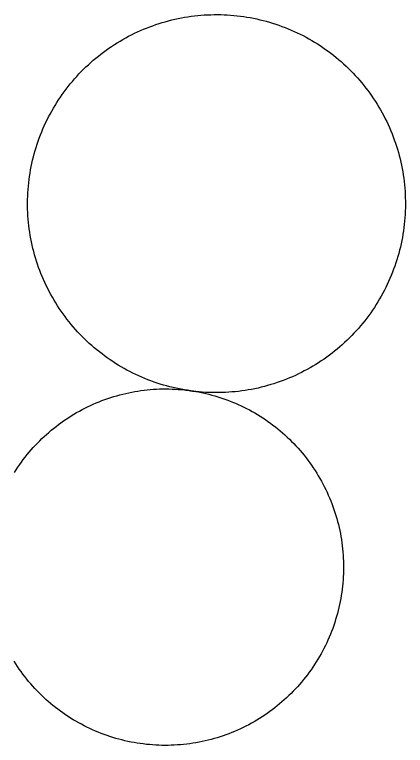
# Model space of a CAD drawing. Extents: x 3567028 to 3605064, y 510945 to 536587.
# Drawn here: x 3593274.6 to 3593322.4, y 527737.5 to 527826.9 of the extents above; entities that cross this region are included whole.
import ezdxf

# ---------------------------------------------------------------- set-up
doc = ezdxf.new("R2010")
doc.units = 0
doc.layers.add('V-DOMW-TANK', color=7, linetype='Continuous')

msp = doc.modelspace()

# ---------------------------------------------------------------- linework, layer by layer
at = {"layer": 'V-DOMW-TANK'}
for points in [[(3593277.017, 527809.879), (3593277.126, 527810.266), (3593277.243, 527810.653), (3593277.368, 527811.036), (3593277.497, 527811.417), (3593277.634, 527811.798), (3593277.777, 527812.175), (3593277.927, 527812.55), (3593278.082, 527812.92), (3593278.244, 527813.289), (3593278.414, 527813.656), (3593278.59, 527814.018), (3593278.773, 527814.376), (3593278.959, 527814.737), (3593279.153, 527815.089), (3593279.354, 527815.439), (3593279.559, 527815.785), (3593279.774, 527816.13), (3593279.991, 527816.467), (3593280.218, 527816.803), (3593280.446, 527817.135), (3593280.681, 527817.461), (3593280.923, 527817.784), (3593281.173, 527818.104), (3593281.423, 527818.417), (3593281.683, 527818.726), (3593281.945, 527819.032), (3593282.213, 527819.333), (3593282.488, 527819.63), (3593282.768, 527819.92), (3593283.051, 527820.207), (3593283.34, 527820.488), (3593283.635, 527820.764), (3593283.934, 527821.034), (3593284.237, 527821.301), (3593284.544, 527821.561), (3593284.857, 527821.815), (3593285.175, 527822.065), (3593285.496, 527822.308), (3593285.822, 527822.55), (3593286.149, 527822.779), (3593286.483, 527823.007), (3593286.821, 527823.228), (3593287.163, 527823.445), (3593287.507, 527823.654), (3593287.855, 527823.855), (3593288.21, 527824.051), (3593288.564, 527824.242), (3593288.922, 527824.426), (3593289.285, 527824.604), (3593289.649, 527824.776), (3593290.016, 527824.94), (3593290.387, 527825.1), (3593290.762, 527825.253), (3593291.136, 527825.399), (3593291.515, 527825.538), (3593291.896, 527825.671), (3593292.279, 527825.796), (3593292.664, 527825.915), (3593293.051, 527826.027), (3593293.44, 527826.134), (3593293.831, 527826.232), (3593294.225, 527826.324), (3593294.622, 527826.41), (3593295.015, 527826.488), (3593295.413, 527826.56), (3593295.81, 527826.626), (3593296.209, 527826.683), (3593296.609, 527826.732), (3593297.01, 527826.777), (3593297.411, 527826.812), (3593297.815, 527826.845), (3593298.216, 527826.865), (3593298.62, 527826.879), (3593299.023, 527826.89), (3593299.427, 527826.89), (3593299.83, 527826.886), (3593300.234, 527826.871), (3593300.635, 527826.853), (3593301.038, 527826.826), (3593301.44, 527826.791), (3593301.841, 527826.75), (3593302.241, 527826.703), (3593302.64, 527826.648), (3593303.039, 527826.587), (3593303.437, 527826.519), (3593303.836, 527826.443), (3593304.227, 527826.361), (3593304.622, 527826.271), (3593305.014, 527826.175), (3593305.403, 527826.073), (3593305.792, 527825.962), (3593306.177, 527825.845), (3593306.562, 527825.722), (3593306.943, 527825.593), (3593307.322, 527825.456), (3593307.701, 527825.313), (3593308.073, 527825.163), (3593308.446, 527825.008), (3593308.813, 527824.844), (3593309.181, 527824.676)], [(3593309.181, 527824.676), (3593309.544, 527824.5), (3593309.904, 527824.317), (3593310.261, 527824.131), (3593310.615, 527823.934), (3593310.965, 527823.736), (3593311.311, 527823.529), (3593311.653, 527823.316), (3593311.993, 527823.097), (3593312.327, 527822.874), (3593312.659, 527822.642), (3593312.986, 527822.407), (3593313.31, 527822.165), (3593313.627, 527821.919), (3593313.945, 527821.665), (3593314.252, 527821.407), (3593314.557, 527821.143), (3593314.858, 527820.875), (3593315.153, 527820.6), (3593315.446, 527820.322), (3593315.731, 527820.037), (3593316.013, 527819.748), (3593316.288, 527819.455), (3593316.56, 527819.156), (3593316.824, 527818.853), (3593317.087, 527818.544), (3593317.34, 527818.233), (3593317.59, 527817.915), (3593317.834, 527817.594), (3593318.072, 527817.268), (3593318.305, 527816.938), (3593318.53, 527816.605), (3593318.752, 527816.269), (3593318.967, 527815.927), (3593319.175, 527815.581), (3593319.378, 527815.232), (3593319.575, 527814.88), (3593319.767, 527814.526), (3593319.952, 527814.168), (3593320.13, 527813.805), (3593320.3, 527813.44), (3593320.466, 527813.072), (3593320.625, 527812.701), (3593320.777, 527812.328), (3593320.92, 527811.952), (3593321.062, 527811.573), (3593321.195, 527811.192), (3593321.322, 527810.809), (3593321.441, 527810.424), (3593321.553, 527810.037), (3593321.66, 527809.648), (3593321.758, 527809.256), (3593321.85, 527808.863), (3593321.934, 527808.47), (3593322.014, 527808.075), (3593322.084, 527807.677), (3593322.149, 527807.282), (3593322.207, 527806.881), (3593322.258, 527806.479), (3593322.301, 527806.08), (3593322.338, 527805.677), (3593322.368, 527805.275), (3593322.391, 527804.872), (3593322.405, 527804.47), (3593322.411, 527804.067), (3593322.415, 527803.663), (3593322.409, 527803.26), (3593322.397, 527802.856), (3593322.377, 527802.453), (3593322.35, 527802.052), (3593322.317, 527801.65), (3593322.276, 527801.249), (3593322.229, 527800.847), (3593322.176, 527800.448), (3593322.112, 527800.049), (3593322.043, 527799.651), (3593321.969, 527799.256), (3593321.885, 527798.861), (3593321.797, 527798.468), (3593321.701, 527798.076), (3593321.596, 527797.685), (3593321.49, 527797.298), (3593321.371, 527796.911), (3593321.248, 527796.528), (3593321.117, 527796.145), (3593320.98, 527795.766), (3593320.838, 527795.389), (3593320.689, 527795.015), (3593320.531, 527794.644), (3593320.369, 527794.273), (3593320.199, 527793.909), (3593320.025, 527793.544), (3593319.843, 527793.186), (3593319.655, 527792.827), (3593319.462, 527792.475), (3593319.259, 527792.125), (3593319.053, 527791.779), (3593318.842, 527791.435), (3593318.623, 527791.097), (3593318.397, 527790.759), (3593318.168, 527790.429)], [(3593296.774, 527780.814), (3593296.516, 527780.857), (3593296.14, 527780.914), (3593295.763, 527780.965), (3593295.388, 527781.01), (3593295.177, 527781.045), (3593294.782, 527781.121), (3593294.387, 527781.203), (3593293.995, 527781.293), (3593293.6, 527781.389), (3593293.211, 527781.492), (3593292.824, 527781.602), (3593292.437, 527781.719), (3593292.054, 527781.842), (3593291.671, 527781.971), (3593291.292, 527782.108), (3593290.915, 527782.251), (3593290.54, 527782.401), (3593290.168, 527782.557), (3593289.799, 527782.72), (3593289.432, 527782.888), (3593289.07, 527783.065), (3593288.709, 527783.247), (3593288.353, 527783.435), (3593287.999, 527783.63), (3593287.651, 527783.828), (3593287.302, 527784.035), (3593286.96, 527784.248), (3593286.62, 527784.469), (3593286.287, 527784.691), (3593285.955, 527784.922), (3593285.627, 527785.158), (3593285.306, 527785.399), (3593284.986, 527785.645), (3593284.673, 527785.901), (3593284.364, 527786.157), (3593284.056, 527786.421), (3593283.755, 527786.69), (3593283.46, 527786.964), (3593283.168, 527787.242), (3593282.883, 527787.527), (3593282.604, 527787.816), (3593282.326, 527788.109), (3593282.055, 527788.408), (3593281.789, 527788.711), (3593281.527, 527789.02), (3593281.273, 527789.331), (3593281.023, 527789.649), (3593280.78, 527789.97), (3593280.542, 527790.296), (3593280.309, 527790.626), (3593280.083, 527790.96), (3593279.862, 527791.295), (3593279.647, 527791.637), (3593279.438, 527791.982), (3593279.235, 527792.332), (3593279.039, 527792.684), (3593278.848, 527793.038), (3593278.664, 527793.397), (3593278.486, 527793.759), (3593278.314, 527794.124), (3593278.148, 527794.492), (3593277.99, 527794.863), (3593277.837, 527795.236), (3593277.691, 527795.613), (3593277.552, 527795.992), (3593277.419, 527796.372), (3593277.296, 527796.755), (3593277.173, 527797.14), (3593277.06, 527797.528), (3593276.956, 527797.919), (3593276.856, 527798.308), (3593276.763, 527798.699), (3593276.679, 527799.094), (3593276.602, 527799.49), (3593276.53, 527799.887), (3593276.464, 527800.284), (3593276.407, 527800.683), (3593276.356, 527801.085), (3593276.313, 527801.484), (3593276.276, 527801.888), (3593276.247, 527802.289), (3593276.225, 527802.693), (3593276.208, 527803.094), (3593276.2, 527803.497), (3593276.198, 527803.901), (3593276.204, 527804.304), (3593276.217, 527804.708), (3593276.237, 527805.111), (3593276.264, 527805.513), (3593276.297, 527805.914), (3593276.337, 527806.315), (3593276.385, 527806.717), (3593276.44, 527807.116), (3593276.501, 527807.516), (3593276.571, 527807.913), (3593276.647, 527808.308), (3593276.727, 527808.703), (3593276.819, 527809.097), (3593276.915, 527809.486), (3593277.017, 527809.879)], [(3593318.168, 527790.429), (3593317.932, 527790.106), (3593317.691, 527789.78), (3593317.443, 527789.46), (3593317.191, 527789.147), (3593316.933, 527788.838), (3593316.669, 527788.533), (3593316.4, 527788.232), (3593316.126, 527787.935), (3593315.847, 527787.644), (3593315.563, 527787.357), (3593315.274, 527787.077), (3593314.979, 527786.8), (3593314.68, 527786.53), (3593314.377, 527786.264), (3593314.07, 527786.003), (3593313.756, 527785.752), (3593313.441, 527785.5), (3593313.12, 527785.256), (3593312.794, 527785.016), (3593312.464, 527784.785), (3593312.13, 527784.555), (3593311.792, 527784.336), (3593311.452, 527784.121), (3593311.106, 527783.912), (3593310.758, 527783.71), (3593310.406, 527783.515), (3593310.05, 527783.323), (3593309.691, 527783.138), (3593309.331, 527782.96), (3593308.962, 527782.788), (3593308.598, 527782.622), (3593308.227, 527782.464), (3593307.854, 527782.311), (3593307.477, 527782.165), (3593307.098, 527782.026), (3593306.718, 527781.893), (3593306.335, 527781.768), (3593305.95, 527781.649), (3593305.562, 527781.537), (3593305.173, 527781.43), (3593304.782, 527781.332), (3593304.389, 527781.24), (3593303.996, 527781.154), (3593303.598, 527781.076), (3593303.203, 527781.004), (3593302.804, 527780.939), (3593302.404, 527780.881), (3593302.005, 527780.832), (3593301.604, 527780.787), (3593301.202, 527780.752), (3593300.801, 527780.722), (3593300.397, 527780.699), (3593299.994, 527780.683), (3593299.59, 527780.675), (3593299.187, 527780.675), (3593298.786, 527780.679), (3593298.382, 527780.693), (3593297.979, 527780.709), (3593297.577, 527780.738), (3593297.174, 527780.773), (3593296.774, 527780.814)], [(3593275.238, 527771.88), (3593275.457, 527772.19), (3593275.682, 527772.495), (3593275.916, 527772.796), (3593276.153, 527773.093), (3593276.397, 527773.386), (3593276.645, 527773.674), (3593276.897, 527773.959), (3593277.155, 527774.238), (3593277.417, 527774.514), (3593277.683, 527774.784), (3593277.955, 527775.051), (3593278.232, 527775.311), (3593278.512, 527775.569), (3593278.799, 527775.819), (3593279.088, 527776.067), (3593279.383, 527776.306), (3593279.682, 527776.544), (3593279.983, 527776.773), (3593280.29, 527777), (3593280.599, 527777.22), (3593280.913, 527777.435), (3593281.232, 527777.643), (3593281.552, 527777.846), (3593281.877, 527778.045), (3593282.205, 527778.237), (3593282.537, 527778.424), (3593282.873, 527778.604), (3593283.209, 527778.78), (3593283.551, 527778.948), (3593283.893, 527779.112), (3593284.241, 527779.27), (3593284.589, 527779.419), (3593284.941, 527779.565), (3593285.295, 527779.704), (3593285.652, 527779.835), (3593286.01, 527779.962), (3593286.371, 527780.081), (3593286.733, 527780.195), (3593287.1, 527780.302), (3593287.466, 527780.402), (3593287.835, 527780.496), (3593288.204, 527780.584), (3593288.576, 527780.666), (3593288.949, 527780.742), (3593289.322, 527780.81), (3593289.701, 527780.871), (3593290.073, 527780.928), (3593290.452, 527780.976), (3593290.829, 527781.019), (3593291.208, 527781.053), (3593291.587, 527781.082), (3593291.968, 527781.105), (3593292.347, 527781.121), (3593292.728, 527781.131), (3593293.109, 527781.133), (3593293.485, 527781.129), (3593293.868, 527781.117), (3593294.247, 527781.101), (3593294.628, 527781.076), (3593295.009, 527781.045), (3593295.388, 527781.01)], [(3593295.388, 527781.01), (3593295.572, 527780.978), (3593295.974, 527780.916), (3593296.373, 527780.861), (3593296.774, 527780.814), (3593296.891, 527780.793), (3593297.264, 527780.724), (3593297.637, 527780.646), (3593298.009, 527780.564), (3593298.376, 527780.474), (3593298.747, 527780.378), (3593299.113, 527780.275), (3593299.478, 527780.167), (3593299.84, 527780.052), (3593300.199, 527779.929), (3593300.557, 527779.802), (3593300.913, 527779.665), (3593301.268, 527779.528), (3593301.618, 527779.382), (3593301.966, 527779.229), (3593302.312, 527779.069), (3593302.656, 527778.905), (3593302.996, 527778.735), (3593303.332, 527778.559), (3593303.666, 527778.377), (3593303.998, 527778.188), (3593304.323, 527777.996), (3593304.649, 527777.795), (3593304.966, 527777.59), (3593305.286, 527777.379), (3593305.597, 527777.164), (3593305.907, 527776.943), (3593306.212, 527776.716), (3593306.515, 527776.482), (3593306.812, 527776.245), (3593307.105, 527776.003), (3593307.393, 527775.755), (3593307.676, 527775.503), (3593307.957, 527775.245), (3593308.231, 527774.983), (3593308.503, 527774.715), (3593308.77, 527774.445), (3593309.03, 527774.168), (3593309.286, 527773.885), (3593309.538, 527773.601), (3593309.783, 527773.312), (3593310.025, 527773.015), (3593310.261, 527772.72), (3593310.492, 527772.417), (3593310.717, 527772.11), (3593310.938, 527771.801), (3593311.153, 527771.487), (3593311.362, 527771.17), (3593311.565, 527770.848), (3593311.764, 527770.523), (3593311.956, 527770.195), (3593312.143, 527769.863), (3593312.323, 527769.529), (3593312.497, 527769.191), (3593312.667, 527768.849), (3593312.831, 527768.505), (3593312.986, 527768.159), (3593313.14, 527767.811), (3593313.281, 527767.459), (3593313.421, 527767.104), (3593313.554, 527766.748), (3593313.679, 527766.39), (3593313.799, 527766.029), (3593313.912, 527765.665), (3593314.021, 527765.3), (3593314.121, 527764.934), (3593314.215, 527764.565), (3593314.303, 527764.194), (3593314.385, 527763.824), (3593314.459, 527763.451), (3593314.529, 527763.076), (3593314.59, 527762.701), (3593314.645, 527762.324), (3593314.694, 527761.948), (3593314.737, 527761.571), (3593314.772, 527761.192), (3593314.801, 527760.813), (3593314.823, 527760.434), (3593314.84, 527760.053), (3593314.848, 527759.672), (3593314.85, 527759.291), (3593314.846, 527758.91), (3593314.836, 527758.532), (3593314.819, 527758.151), (3593314.795, 527757.772), (3593314.764, 527757.393), (3593314.727, 527757.014), (3593314.682, 527756.637), (3593314.633, 527756.26), (3593314.576, 527755.883), (3593314.512, 527755.509), (3593314.441, 527755.134), (3593314.365, 527754.761), (3593314.281, 527754.391), (3593314.193, 527754.02), (3593314.096, 527753.653)], [(3593274.605, 527770.928), (3593274.81, 527771.25), (3593275.021, 527771.567), (3593275.238, 527771.88)], [(3593314.096, 527753.653), (3593313.994, 527753.287), (3593313.886, 527752.922), (3593313.769, 527752.562), (3593313.648, 527752.199), (3593313.521, 527751.841), (3593313.386, 527751.484), (3593313.247, 527751.132), (3593313.099, 527750.78), (3593312.948, 527750.432), (3593312.788, 527750.088), (3593312.624, 527749.744), (3593312.454, 527749.404), (3593312.278, 527749.068), (3593312.094, 527748.734), (3593311.907, 527748.402), (3593311.713, 527748.074), (3593311.514, 527747.751), (3593311.309, 527747.429), (3593311.098, 527747.114), (3593310.881, 527746.801), (3593310.66, 527746.491), (3593310.433, 527746.186), (3593310.201, 527745.885), (3593309.964, 527745.588), (3593309.722, 527745.295), (3593309.474, 527745.007), (3593309.22, 527744.722), (3593308.962, 527744.443), (3593308.7, 527744.167), (3593308.434, 527743.897), (3593308.161, 527743.63), (3593307.885, 527743.37), (3593307.604, 527743.114), (3593307.32, 527742.862), (3593307.029, 527742.617), (3593306.736, 527742.375), (3593306.437, 527742.137), (3593306.134, 527741.908), (3593305.829, 527741.683), (3593305.517, 527741.461), (3593305.204, 527741.246), (3593304.887, 527741.038), (3593304.565, 527740.835), (3593304.241, 527740.636), (3593303.912, 527740.444), (3593303.582, 527740.257), (3593303.246, 527740.077), (3593302.908, 527739.901), (3593302.568, 527739.733), (3593302.226, 527739.569), (3593301.878, 527739.413), (3593301.528, 527739.262), (3593301.178, 527739.117), (3593300.821, 527738.979), (3593300.467, 527738.846), (3593300.109, 527738.719), (3593299.746, 527738.6), (3593299.384, 527738.486), (3593299.019, 527738.379), (3593298.652, 527738.279), (3593298.284, 527738.185), (3593297.913, 527738.099), (3593297.54, 527738.015), (3593297.17, 527737.939), (3593296.795, 527737.871), (3593296.42, 527737.81), (3593296.043, 527737.755), (3593295.667, 527737.705), (3593295.288, 527737.662), (3593294.909, 527737.628), (3593294.532, 527737.599), (3593294.151, 527737.576), (3593293.77, 527737.562), (3593293.391, 527737.552), (3593293.008, 527737.548), (3593292.629, 527737.552), (3593292.25, 527737.564), (3593291.87, 527737.581), (3593291.491, 527737.605), (3593291.112, 527737.636), (3593290.733, 527737.673), (3593290.354, 527737.718), (3593289.977, 527737.767), (3593289.602, 527737.824), (3593289.228, 527737.89), (3593288.853, 527737.957), (3593288.48, 527738.035), (3593288.109, 527738.117), (3593287.739, 527738.207), (3593287.372, 527738.303), (3593287.006, 527738.406), (3593286.641, 527738.512), (3593286.278, 527738.631), (3593285.918, 527738.754), (3593285.56, 527738.879), (3593285.203, 527739.014), (3593284.851, 527739.153), (3593284.499, 527739.301), (3593284.151, 527739.452), (3593283.804, 527739.61)], [(3593283.804, 527739.61), (3593283.462, 527739.776), (3593283.123, 527739.944), (3593282.785, 527740.122), (3593282.451, 527740.302), (3593282.121, 527740.493), (3593281.793, 527740.687), (3593281.468, 527740.886), (3593281.148, 527741.091), (3593280.833, 527741.302), (3593280.519, 527741.517), (3593280.21, 527741.74), (3593279.905, 527741.965), (3593279.604, 527742.199), (3593279.307, 527742.436), (3593279.014, 527742.678), (3593278.727, 527742.926), (3593278.441, 527743.178), (3593278.16, 527743.434), (3593277.886, 527743.698), (3593277.615, 527743.966), (3593277.349, 527744.239), (3593277.087, 527744.515), (3593276.831, 527744.796), (3593276.581, 527745.08), (3593276.333, 527745.371), (3593276.092, 527745.664), (3593275.856, 527745.963), (3593275.623, 527746.264), (3593275.399, 527746.571), (3593275.18, 527746.88), (3593274.965, 527747.196), (3593274.756, 527747.513), (3593274.55, 527747.835)]]:
    msp.add_lwpolyline(points, dxfattribs=at)
msp.add_lwpolyline([(3593296.774, 527780.814), (3593296.373, 527780.861), (3593295.974, 527780.916), (3593295.572, 527780.978), (3593295.388, 527781.01), (3593295.763, 527780.965), (3593296.14, 527780.914), (3593296.516, 527780.857)], close=True, dxfattribs=at)

doc.saveas('drawing.dxf')
